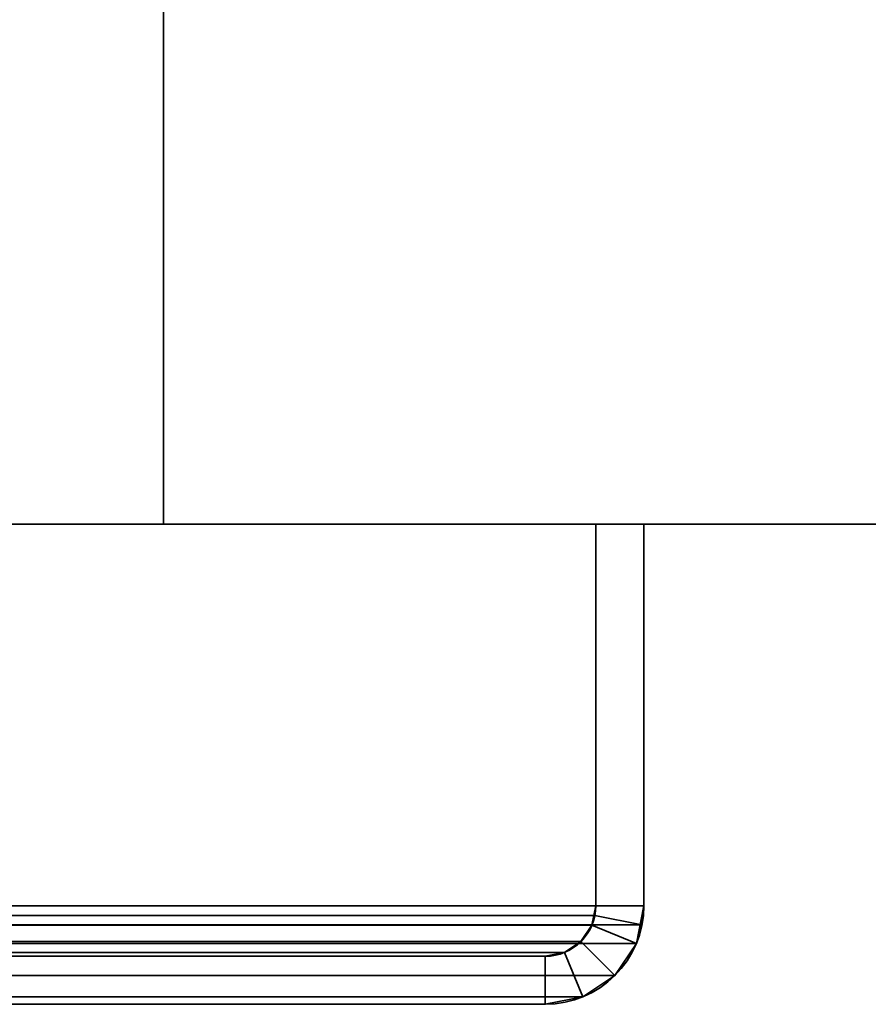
# Model space of a CAD drawing. Header units: millimetres. Extents: x -603 to 3703, y -121 to 193.
# Tile 310 of 656: x 449 to 475, y -33 to -2. Entities that reach past the tile are written whole.
import ezdxf

# ---------------------------------------------------------------- set-up
doc = ezdxf.new("R2010")
doc.units = ezdxf.units.MM
doc.layers.add('151', color=7, linetype='Continuous', true_color=0xffffff)

# ---------------------------------------------------------------- blocks, each defined once
blk = doc.blocks.new('UG_SURFACE_001')
at = {"layer": '151', "color": 252, "linetype": 'Continuous', "lineweight": 35}
for points in [[(603, -18, 2212.25), (603, 174.4, 2212.25), (-603, 174.4, 2212.25), (-603, -18, 2212.25)], [(-453, -18, 2062.25), (-453, 174.4, 2062.25), (453, 174.4, 2062.25), (453, -18, 2062.25)], [(453, -18, 2062.25), (453, 174.4, 2062.25), (453, 174.4, -8.75), (453, -18, -8.75)], [(453, -18, -8.75), (453, 174.4, -8.75), (603, 174.4, -8.75), (603, -18, -8.75)], [(603, -18, 2212.25), (-603, -18, 2212.25), (-453, -18, 2062.25), (453, -18, 2062.25)], [(453, -18, 2062.25), (453, -18, -8.75), (603, -18, -8.75), (603, -18, 2212.25)]]:
    blk.add_3dface(points, dxfattribs=at)
blk = doc.blocks.new('UG_SURFACE_035')
at = {"layer": '151', "color": 252, "linetype": 'Continuous', "lineweight": 35}
for points in [[(-468, -18, 2077.25), (468, -18, 2077.25), (466.5, -18, 2075.75), (-466.5, -18, 2075.75)], [(-468, -18, 2077.25), (-468, -29.92, 2077.25), (468, -29.92, 2077.25), (468, -18, 2077.25)], [(-466.5, -18, 2075.75), (466.5, -18, 2075.75), (466.5, -29.92, 2075.75), (-466.5, -29.92, 2075.75)], [(466.5, -29.92, 2075.75), (466.5, -18, 2075.75), (468, -18, 2077.25), (468, -29.92, 2077.25)], [(468, -29.92, 2077.25), (-468, -29.92, 2077.25), (-467.941, -30.521, 2077.191)], [(467.941, -30.521, 2077.191), (468, -29.92, 2077.25), (-467.941, -30.521, 2077.191)], [(-466.5, -29.92, 2075.75), (466.5, -29.92, 2075.75), (466.47, -30.228, 2075.72)], [(-466.47, -30.228, 2075.72), (-466.5, -29.92, 2075.75), (466.47, -30.228, 2075.72)], [(468, -29.92, 2077.25), (467.941, -30.521, 2077.191), (466.47, -30.228, 2075.72), (466.5, -29.92, 2075.75)], [(466.47, -30.228, 2075.72), (466.38, -30.525, 2075.63), (-466.38, -30.525, 2075.63), (-466.47, -30.228, 2075.72)], [(467.941, -30.521, 2077.191), (467.766, -31.099, 2077.016), (466.38, -30.525, 2075.63), (466.47, -30.228, 2075.72)], [(-467.941, -30.521, 2077.191), (-467.766, -31.099, 2077.016), (467.766, -31.099, 2077.016), (467.941, -30.521, 2077.191)], [(466.037, -31.037, 2075.287), (-466.037, -31.037, 2075.287), (-466.38, -30.525, 2075.63), (466.38, -30.525, 2075.63)], [(467.766, -31.099, 2077.016), (467.098, -32.098, 2076.348), (466.037, -31.037, 2075.287), (466.38, -30.525, 2075.63)], [(465.525, -31.38, 2074.775), (-465.525, -31.38, 2074.775), (-466.037, -31.037, 2075.287), (466.037, -31.037, 2075.287)], [(465.525, -31.38, 2074.775), (466.037, -31.037, 2075.287), (467.098, -32.098, 2076.348), (466.099, -32.766, 2075.349)], [(467.766, -31.099, 2077.016), (-467.766, -31.099, 2077.016), (-467.098, -32.098, 2076.348), (467.098, -32.098, 2076.348)], [(464.92, -31.5, 2074.17), (-464.92, -31.5, 2074.17), (-465.525, -31.38, 2074.775), (465.525, -31.38, 2074.775)], [(-464.92, -31.5, 2074.17), (464.92, -31.5, 2074.17), (416.08, -31.5, 2025.33), (-416.08, -31.5, 2025.33)], [(464.92, -33, 2074.17), (416.08, -33, 2025.33), (416.08, -31.5, 2025.33), (464.92, -31.5, 2074.17)], [(464.92, -31.5, 2074.17), (465.525, -31.38, 2074.775), (466.099, -32.766, 2075.349), (464.92, -33, 2074.17)], [(467.098, -32.098, 2076.348), (-467.098, -32.098, 2076.348), (-466.099, -32.766, 2075.349), (466.099, -32.766, 2075.349)], [(466.099, -32.766, 2075.349), (-466.099, -32.766, 2075.349), (-464.92, -33, 2074.17), (464.92, -33, 2074.17)], [(-464.92, -33, 2074.17), (-416.08, -33, 2025.33), (416.08, -33, 2025.33), (464.92, -33, 2074.17)]]:
    blk.add_3dface(points, dxfattribs=at)
blk = doc.blocks.new('UG_SURFACE_036')
at = {"layer": '151', "color": 252, "linetype": 'Continuous', "lineweight": 35}
for points in [[(468, -18, 2077.25), (468, -18, -8.75), (466.5, -18, -8.75), (466.5, -18, 2075.75)], [(466.5, -18, 2075.75), (466.5, -18, -8.75), (466.5, -29.92, -8.75), (466.5, -29.92, 2075.75)], [(466.5, -29.92, -8.75), (466.5, -18, -8.75), (468, -18, -8.75), (468, -29.92, -8.75)], [(468, -29.92, 2077.25), (468, -18, 2077.25), (466.5, -18, 2075.75), (466.5, -29.92, 2075.75)], [(468, -18, 2077.25), (468, -29.92, 2077.25), (468, -29.92, -8.75), (468, -18, -8.75)], [(466.5, -29.92, -8.75), (466.38, -30.525, -8.75), (466.38, -30.525, 2075.63)], [(466.38, -30.525, 2075.63), (466.47, -30.228, 2075.72), (466.5, -29.92, -8.75)], [(468, -29.92, -8.75), (467.766, -31.099, -8.75), (466.38, -30.525, -8.75), (466.5, -29.92, -8.75)], [(466.47, -30.228, 2075.72), (466.5, -29.92, 2075.75), (466.5, -29.92, -8.75)], [(466.5, -29.92, 2075.75), (466.47, -30.228, 2075.72), (467.941, -30.521, 2077.191), (468, -29.92, 2077.25)], [(468, -29.92, -8.75), (467.941, -30.521, 2077.191), (467.766, -31.099, 2077.016)], [(467.766, -31.099, 2077.016), (467.766, -31.099, -8.75), (468, -29.92, -8.75)], [(468, -29.92, -8.75), (468, -29.92, 2077.25), (467.941, -30.521, 2077.191)], [(466.47, -30.228, 2075.72), (466.38, -30.525, 2075.63), (467.766, -31.099, 2077.016), (467.941, -30.521, 2077.191)], [(466.38, -30.525, 2075.63), (466.38, -30.525, -8.75), (466.037, -31.037, -8.75), (466.037, -31.037, 2075.287)], [(467.766, -31.099, -8.75), (467.098, -32.098, -8.75), (466.037, -31.037, -8.75), (466.38, -30.525, -8.75)], [(466.38, -30.525, 2075.63), (466.037, -31.037, 2075.287), (467.098, -32.098, 2076.348), (467.766, -31.099, 2077.016)], [(466.037, -31.037, 2075.287), (466.037, -31.037, -8.75), (465.525, -31.38, -8.75), (465.525, -31.38, 2074.775)], [(467.098, -32.098, -8.75), (466.099, -32.766, -8.75), (465.525, -31.38, -8.75), (466.037, -31.037, -8.75)], [(466.099, -32.766, 2075.349), (467.098, -32.098, 2076.348), (466.037, -31.037, 2075.287), (465.525, -31.38, 2074.775)], [(467.098, -32.098, 2076.348), (467.098, -32.098, -8.75), (467.766, -31.099, -8.75), (467.766, -31.099, 2077.016)], [(464.92, -31.5, 2074.17), (464.92, -31.5, -8.75), (416.08, -31.5, -8.75), (416.08, -31.5, 2025.33)], [(464.92, -33, -8.75), (416.08, -33, -8.75), (416.08, -31.5, -8.75), (464.92, -31.5, -8.75)], [(464.92, -31.5, 2074.17), (416.08, -31.5, 2025.33), (416.08, -33, 2025.33), (464.92, -33, 2074.17)], [(465.525, -31.38, 2074.775), (465.525, -31.38, -8.75), (464.92, -31.5, -8.75), (464.92, -31.5, 2074.17)], [(464.92, -31.5, -8.75), (465.525, -31.38, -8.75), (466.099, -32.766, -8.75), (464.92, -33, -8.75)], [(464.92, -33, 2074.17), (466.099, -32.766, 2075.349), (465.525, -31.38, 2074.775), (464.92, -31.5, 2074.17)], [(466.099, -32.766, 2075.349), (466.099, -32.766, -8.75), (467.098, -32.098, -8.75), (467.098, -32.098, 2076.348)], [(464.92, -33, 2074.17), (464.92, -33, -8.75), (466.099, -32.766, -8.75), (466.099, -32.766, 2075.349)], [(464.92, -33, 2074.17), (416.08, -33, 2025.33), (416.08, -33, -8.75), (464.92, -33, -8.75)]]:
    blk.add_3dface(points, dxfattribs=at)

msp = doc.modelspace()

# ---------------------------------------------------------------- linework, layer by layer
at = {"layer": '151', "color": 252, "linetype": 'Continuous', "lineweight": 35}
for p, q in [((453, 174.4, 2062.25), (453, -18, 2062.25)), ((453, 174.4, -8.75), (453, -18, -8.75)), ((603, -18, 2212.25), (-603, -18, 2212.25)), ((468, -18, 2077.25), (-468, -18, 2077.25)), ((466.5, -18, 2075.75), (-466.5, -18, 2075.75)), ((-453, -18, 2062.25), (453, -18, 2062.25)), ((453, -18, -8.75), (603, -18, -8.75)), ((453, -18, 2062.25), (453, -18, -8.75)), ((466.5, -18, 2075.75), (466.5, -29.92, 2075.75)), ((468, -18, 2077.25), (466.5, -18, 2075.75)), ((466.5, -18, 2075.75), (466.5, -29.92, 2075.75)), ((468, -18, 2077.25), (466.5, -18, 2075.75)), ((466.5, -18, -8.75), (466.5, -29.92, -8.75)), ((466.5, -18, -8.75), (466.5, -18, 2075.75)), ((466.5, -18, -8.75), (468, -18, -8.75)), ((468, -18, 2077.25), (468, -29.92, 2077.25)), ((468, -18, -8.75), (468, -29.92, -8.75)), ((468, -18, 2077.25), (468, -29.92, 2077.25)), ((468, -18, -8.75), (468, -18, 2077.25)), ((468, -29.92, 2077.25), (-468, -29.92, 2077.25)), ((466.5, -29.92, 2075.75), (-466.5, -29.92, 2075.75)), ((466.5, -29.92, -8.75), (466.5, -29.92, 2075.75)), ((468, -29.92, -8.75), (468, -29.92, 2077.25)), ((464.92, -31.5, 2074.17), (-464.92, -31.5, 2074.17)), ((464.92, -31.5, -8.75), (416.08, -31.5, -8.75)), ((464.92, -31.5, 2074.17), (416.08, -31.5, 2025.33)), ((464.92, -31.5, 2074.17), (416.08, -31.5, 2025.33)), ((464.92, -31.5, -8.75), (464.92, -31.5, 2074.17)), ((464.92, -33, 2074.17), (-464.92, -33, 2074.17)), ((464.92, -33, 2074.17), (416.08, -33, 2025.33)), ((464.92, -33, -8.75), (416.08, -33, -8.75)), ((464.92, -33, 2074.17), (416.08, -33, 2025.33)), ((464.92, -33, -8.75), (464.92, -33, 2074.17))]:
    msp.add_line(p, q, dxfattribs=at)
at = {"layer": '151', "color": 252, "linetype": 'Continuous', "lineweight": 35, "extrusion": (0, 0, -1)}
for radius in [3.08, 1.58]:
    msp.add_arc((-464.92, -29.92, 8.75), radius, 180, 270, dxfattribs=at)
at = {"layer": '151', "color": 252, "linetype": 'Continuous', "lineweight": 35, "extrusion": (0.707107, 6.12323e-17, -0.707107)}
for major_axis, start_param, end_param in [((3.08, 0, 3.08), 0, 1.570796), ((1.58, 0, 1.58), 0, 1.570796), ((-1.58, 0, -1.58), 3.141593, 4.712389), ((-3.08, 0, -3.08), 3.141593, 4.712389)]:
    msp.add_ellipse((464.92, -29.92, 2074.17), major_axis=major_axis, ratio=0.707107, start_param=start_param, end_param=end_param, dxfattribs=at)

# ---------------------------------------------------------------- block references
at = {"layer": '151', "color": 252, "linetype": 'Continuous', "lineweight": 35}
for name in ['UG_SURFACE_001', 'UG_SURFACE_035', 'UG_SURFACE_036']:
    msp.add_blockref(name, (0, 0), dxfattribs=at)

doc.saveas('drawing.dxf')
